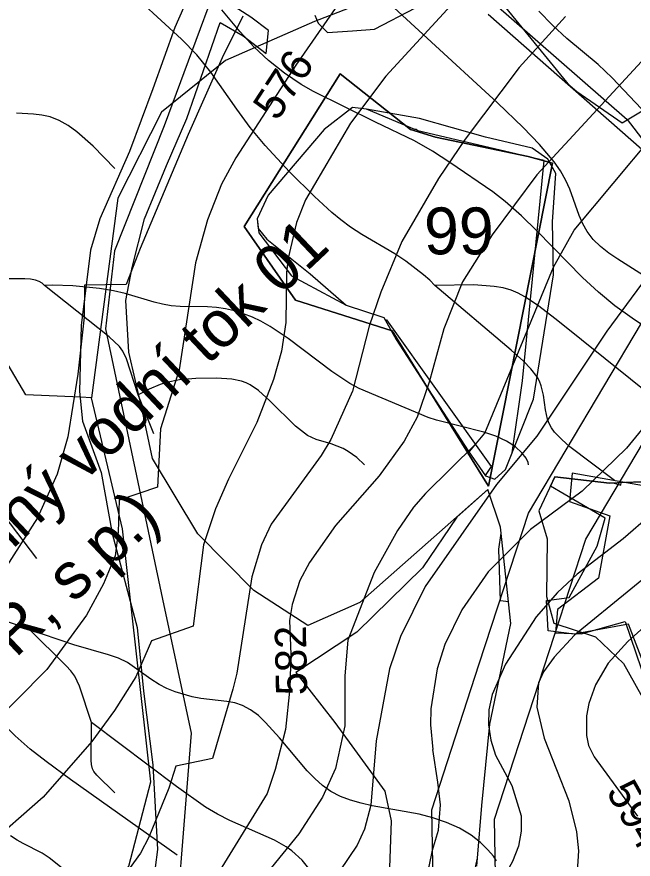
# Model space of a CAD drawing. Extents: x -709584 to -702006, y -1161789 to -1157496.
# Drawn here: x -707040.9 to -706843.5, y -1159435.8 to -1159166 of the extents above; entities that cross this region are included whole.
import ezdxf

# ---------------------------------------------------------------- set-up
doc = ezdxf.new("R2010")
doc.units = 0
for name, color, linetype in [('102_obvod PÚ', 7, 'Continuous'), ('110_silnice II. třídy a III. třídy', 7, 'Continuous'), ('120_vrstevnice hlavní', 7, 'Continuous'), ('121_vrstevnice hlavní_popis', 7, 'Continuous'), ('122_vrstevnice základní', 7, 'Continuous'), ('408_BPEJ_linie', 7, 'Continuous'), ('409_BPEJ_popis', 7, 'Continuous'), ('411_akumulovaný odtok', 7, 'Continuous'), ('419_LPIS PB', 7, 'Continuous'), ('502_vodní tok_popis', 7, 'Continuous'), ('735_OP sítí TI', 7, 'Continuous')]:
    doc.layers.add(name, color=color, linetype=linetype)

msp = doc.modelspace()

# ---------------------------------------------------------------- linework, layer by layer
at = {"layer": '102_obvod PÚ'}
for points in [[(-706903.51, -1159148.06), (-706845.45, -1159198.89), (-706839.77, -1159206.21), (-706817.64, -1159228), (-706805.21, -1159219.79), (-706731.4, -1159147.52)], [(-706968.04, -1159233.11), (-706937.28, -1159184.2), (-706914.8, -1159202.04), (-706906.78, -1159204.53), (-706877.16, -1159210.67), (-706869.31, -1159212.81), (-706889.81, -1159316.26), (-706920.66, -1159266.5), (-706951.63, -1159256.73), (-706968.04, -1159233.11)], [(-706968.04, -1159233.11), (-706951.63, -1159256.73), (-706920.66, -1159266.5), (-706889.81, -1159316.26), (-706869.31, -1159212.81), (-706877.16, -1159210.67), (-706906.78, -1159204.53), (-706914.8, -1159202.04), (-706937.28, -1159184.2), (-706968.04, -1159233.11)], [(-706837.26, -1159316.76), (-706863.04, -1159312.08), (-706863.88, -1159321.25), (-706850.99, -1159325.84), (-706854.62, -1159345.77), (-706867.73, -1159355.84), (-706868.36, -1159363.26), (-706860.13, -1159363.56), (-706846.05, -1159359.62), (-706835.89, -1159389.45)]]:
    msp.add_lwpolyline(points, dxfattribs=at)
at = {"layer": '110_silnice II. třídy a III. třídy'}
msp.add_lwpolyline([(-706735.67, -1158884.09), (-706778.1, -1158943.84), (-706798.35, -1158966.48), (-706833.54, -1158993.47), (-706866.33, -1159013.22), (-706914.06, -1159035.87), (-706932.87, -1159052.74), (-706941.55, -1159069.12), (-706968.13, -1159131.99), (-706993.68, -1159200.89), (-707009.59, -1159240.89), (-707012.49, -1159265.94), (-706994.17, -1159352.49), (-706985.01, -1159395.38), (-706991.78, -1159479.49), (-706999.01, -1159615.85)], dxfattribs=at)
at = {"layer": '120_vrstevnice hlavní'}
for points in [[(-706865.13, -1159165.88), (-706879.98, -1159182.17), (-706897.27, -1159205.17), (-706905.84, -1159217.74), (-706917.56, -1159237.88), (-706924.27, -1159254.17), (-706927.99, -1159265.03), (-706933.42, -1159285.89), (-706940.27, -1159301.31), (-706943.42, -1159306.46), (-706959.42, -1159328.46), (-706962.56, -1159335.03), (-706965.56, -1159345.32), (-706970.42, -1159376.18), (-706971.7, -1159381.32), (-706978.23, -1159403.51), (-706989.94, -1159406.02), (-706992.17, -1159413), (-706998.56, -1159428.75), (-707001.28, -1159433.89), (-707004.85, -1159438.89)], [(-706828.98, -1159317.74), (-706846.7, -1159333.17), (-706861.41, -1159344.46), (-706867.7, -1159350.32), (-706874.56, -1159358.18), (-706884.41, -1159373.32), (-706888.7, -1159383.03), (-706889.7, -1159387.89), (-706889.84, -1159392.75), (-706889.13, -1159397.61), (-706887.56, -1159402.46), (-706882.41, -1159412.18), (-706879.41, -1159421.89), (-706879.41, -1159426.75), (-706880.27, -1159431.61), (-706882.13, -1159436.46), (-706884.84, -1159441.32), (-706891.41, -1159450.89), (-706904.56, -1159460.32)]]:
    msp.add_lwpolyline(points, dxfattribs=at)
at = {"layer": '122_vrstevnice základní'}
for points in [[(-706567.77, -1159030.76), (-706609.83, -1159031.02), (-706632.12, -1159031.59), (-706638.97, -1159032.3), (-706654.4, -1159036.59), (-706672.4, -1159045.87), (-706698.83, -1159063.59), (-706717.41, -1159074.73), (-706740.12, -1159089.73), (-706770.27, -1159111.59), (-706785.41, -1159124.02), (-706808.41, -1159144.88), (-706817.27, -1159154.02), (-706820.27, -1159157.88), (-706874.33, -1159216.6)], [(-706896.34, -1159305.76), (-706891.06, -1159299.33), (-706868.97, -1159246.1), (-706862.43, -1159234.32), (-706837.41, -1159204.45), (-706811.55, -1159175.45), (-706794.98, -1159159.17), (-706778.12, -1159144.59), (-706752.98, -1159125.88), (-706702.69, -1159085.59), (-706687.55, -1159074.88), (-706663.69, -1159061.59), (-706650.83, -1159056.16), (-706631.55, -1159049.87), (-706622.97, -1159047.87), (-706605.83, -1159045.3), (-706569.16, -1159041.88)], [(-706691.92, -1159113.47), (-706717.27, -1159130.62), (-706738.69, -1159144.59), (-706771.98, -1159173.74), (-706783.41, -1159184.45), (-706792.55, -1159194.02), (-706827.55, -1159235.03), (-706840.84, -1159251.6), (-706851.98, -1159266.6), (-706874.41, -1159300.31), (-706887.27, -1159315.74)], [(-706677.1, -1159123.23), (-706695.83, -1159135.45), (-706715.69, -1159150.17), (-706735.69, -1159167.74), (-706763.69, -1159195.45), (-706783.7, -1159217.45), (-706805.84, -1159244.6), (-706817.98, -1159263.03), (-706836.98, -1159293.6), (-706845.7, -1159304.17), (-706859.84, -1159317.89), (-706876.41, -1159330.17), (-706889.99, -1159343.75), (-706898.42, -1159355.89), (-706903.84, -1159367.03), (-706906.27, -1159374.75), (-706908.27, -1159387.61), (-706908.42, -1159392.75), (-706907.7, -1159400.61)], [(-706885.84, -1159144.88), (-706922.7, -1159185.02), (-706933.99, -1159200.02), (-706948.42, -1159224.6), (-706951.27, -1159231.88), (-706953.99, -1159243.31), (-706954.56, -1159247.88), (-706954.7, -1159263.89), (-706956.13, -1159273.03), (-706958.7, -1159282.17), (-706963.99, -1159295.89), (-706973.13, -1159314.03), (-706977.28, -1159323.6), (-706981.13, -1159335.03), (-706984.36, -1159361.1), (-706997.75, -1159365.85), (-707002.71, -1159377.32), (-707009.56, -1159388.18), (-707016.85, -1159398.03), (-707032.42, -1159415.89), (-707050.99, -1159432.18)], [(-706928.99, -1159148.88), (-706951.56, -1159181.45), (-706970.7, -1159211.17), (-706975.28, -1159219.6), (-706979.85, -1159231.03), (-706983.7, -1159244.74), (-706988.85, -1159279.03), (-706994.85, -1159297.89), (-706995.8, -1159316.6), (-707008.07, -1159320.82), (-707008.42, -1159331.03), (-707009.42, -1159338.6), (-707013.13, -1159347.6), (-707018.56, -1159357.6), (-707031.28, -1159375.03), (-707050.42, -1159394.32)], [(-706968.46, -1159165.75), (-706975.16, -1159179.14), (-706986.03, -1159203.68), (-707001.37, -1159240.18), (-707005.83, -1159251.71), (-707019.22, -1159251.9), (-707019.28, -1159262.17), (-707021.28, -1159280.46), (-707024.56, -1159300.46), (-707027.99, -1159312.46), (-707034.28, -1159326.46), (-707050.28, -1159351.32)], [(-706874.33, -1159216.6), (-706888.7, -1159235.74), (-706898.13, -1159250.88), (-706904.13, -1159265.89), (-706908.84, -1159283.03), (-706912.7, -1159294.17), (-706916.84, -1159301.89), (-706924.84, -1159313.03), (-706938.84, -1159328.89), (-706947.13, -1159340.75), (-706950.27, -1159346.46), (-706952.7, -1159354.18), (-706953.56, -1159359.32), (-706953.13, -1159370.18), (-706953.42, -1159381.03), (-706954.85, -1159394.18), (-706958.13, -1159407.03), (-706960.7, -1159414.75), (-706978.67, -1159443.9)], [(-706893.89, -1159302.78), (-706909.99, -1159318.6), (-706913.84, -1159323.03), (-706918.99, -1159330.46), (-706926.42, -1159343.89), (-706934.84, -1159365.6), (-706935.84, -1159377.03), (-706935.84, -1159393.03), (-706938.84, -1159406.75), (-706942.99, -1159415.89), (-706950.56, -1159427.61), (-706973.42, -1159455.75), (-706984.06, -1159473.45), (-706988.15, -1159481.26), (-707000.79, -1159480.88), (-707010.28, -1159499.04), (-707018.97, -1159515.02), (-707035.98, -1159542.9)], [(-706887.27, -1159315.74), (-706910.13, -1159348.46), (-706917.99, -1159364.46), (-706921.56, -1159374.75), (-706925.84, -1159397.89), (-706927.56, -1159418.46), (-706929.56, -1159426.18), (-706931.84, -1159431.32), (-706937.42, -1159439.46), (-706944.84, -1159447.89), (-706969.56, -1159472.61), (-706976.7, -1159481.18), (-706982.42, -1159490.18), (-706989.99, -1159505.61), (-706993.35, -1159523.55), (-706991.59, -1159547.07), (-706991.84, -1159548.26)], [(-706826.27, -1159334.6), (-706862.27, -1159364.03), (-706868.84, -1159371.03), (-706872.27, -1159375.75), (-706873.84, -1159379.32), (-706874.41, -1159387.03), (-706871.98, -1159397.03), (-706864.13, -1159417.03), (-706861.7, -1159427.03), (-706860.98, -1159433.04), (-706861.7, -1159443.04), (-706863.84, -1159449.04), (-706867.41, -1159454.75), (-706877.41, -1159465.18), (-706913.56, -1159493.61), (-706937.13, -1159519.18), (-706948.54, -1159535.57), (-706952.12, -1159541.68), (-706957.97, -1159552.45)], [(-706833.84, -1159355.75), (-706845.27, -1159366.03), (-706851.56, -1159373.03), (-706855.56, -1159379.89), (-706857.7, -1159385.89), (-706858.41, -1159389.89), (-706858.41, -1159396.18), (-706857.84, -1159399.32), (-706855.98, -1159403.03), (-706842.13, -1159422.03)], [(-706984.69, -1159549.18), (-706984.06, -1159526.71), (-706981.46, -1159515.37), (-706978.86, -1159508.49), (-706975.42, -1159502.32), (-706960.28, -1159487.75), (-706931.99, -1159464.89), (-706920.99, -1159454.75), (-706912.84, -1159445.32), (-706908.88, -1159438.13), (-706907.76, -1159432.83), (-706905.81, -1159426.42), (-706905.25, -1159418.33), (-706906.09, -1159411.08), (-706907.7, -1159400.61)]]:
    msp.add_lwpolyline(points, dxfattribs=at)
at = {"layer": '408_BPEJ_linie'}
for points in [[(-706900.5, -1159143), (-706924, -1159159), (-706945.5, -1159167.5), (-706974, -1159180), (-706994.5, -1159196.5), (-707008.5, -1159224), (-707017, -1159288)], [(-706741, -1159148.5), (-706794.5, -1159168.5), (-706847, -1159200), (-706861.6, -1159189.96), (-706863.77, -1159188.06), (-706900.5, -1159143)], [(-706933.39, -1159195.01), (-706942.4, -1159202.04), (-706960.42, -1159223.13), (-706963.92, -1159230.66), (-706963.58, -1159233.73), (-706960.85, -1159237.21), (-706946.9, -1159248.23), (-706935.39, -1159258.27), (-706923.38, -1159262.29), (-706923.02, -1159262.92), (-706922.5, -1159263), (-706889, -1159310), (-706890.94, -1159312.86), (-706890.84, -1159313.01), (-706887.84, -1159314.01), (-706884.34, -1159311), (-706882.21, -1159305.63), (-706879, -1159282.5), (-706872, -1159212), (-706912.5, -1159202.5), (-706913.01, -1159202.08), (-706913.37, -1159202.04), (-706928.88, -1159195.51), (-706933.39, -1159195.01)], [(-707017, -1159288), (-707020.49, -1159287.83), (-707038, -1159287), (-707074, -1159226), (-707092, -1159241), (-707102.5, -1159255), (-707122.5, -1159275), (-707122.74, -1159275.38)], [(-707165, -1159843), (-707146.5, -1159824.5), (-707132.5, -1159793.5), (-707129, -1159766.5), (-707132, -1159739.5), (-707152.5, -1159667.5), (-707156.5, -1159627), (-707149, -1159586.5), (-707138.5, -1159564), (-707106.5, -1159523), (-707077.5, -1159501.5), (-707050, -1159487.5), (-707020, -1159462), (-707005, -1159438), (-706998, -1159411), (-707007, -1159330), (-707017, -1159288)], [(-706832.5, -1159393), (-706845, -1159360.5), (-706862.44, -1159363.7), (-706870.7, -1159362.6), (-706871.23, -1159352.96), (-706864, -1159352), (-706855, -1159335.5), (-706852.5, -1159326.5), (-706870.01, -1159316.32), (-706868.6, -1159313.3), (-706851.1, -1159315.3), (-706849.88, -1159315.25), (-706847.5, -1159316), (-706847.32, -1159315.15), (-706840.11, -1159314.87)], [(-706893.55, -1159438.02), (-706893.4, -1159435.4), (-706892, -1159418.6), (-706889.4, -1159392.5), (-706882.7, -1159360.3), (-706883.44, -1159353.36), (-706886, -1159353), (-706886.5, -1159336.5), (-706885.79, -1159331.38), (-706886, -1159329.4), (-706890, -1159317.4), (-706899.97, -1159326.2), (-706911, -1159342.5), (-706932, -1159363), (-706951.5, -1159376), (-706939, -1159392), (-706923, -1159414), (-706921, -1159423.5), (-706922, -1159450.5)]]:
    msp.add_lwpolyline(points, dxfattribs=at)
at = {"layer": '411_akumulovaný odtok'}
for p, q in [((-706996.99, -1159299.5), (-707001.99, -1159287)), ((-707034.49, -1159339.5), (-707066.99, -1159297))]:
    msp.add_line(p, q, dxfattribs=at)
for points in [[(-706906.99, -1159252), (-706908.64, -1159250.28), (-706910.62, -1159248.57), (-706916.31, -1159244.21), (-706919.79, -1159241.89), (-706930.4, -1159235.69), (-706934.04, -1159233.29), (-706937.16, -1159230.96), (-706939.99, -1159228.59), (-706945.52, -1159223.55), (-706953.58, -1159215.56), (-706961.34, -1159207.23), (-706966.19, -1159201.42), (-706970.46, -1159195.58), (-706978.75, -1159183.74), (-706983.24, -1159178.15), (-706988.16, -1159173.13), (-707001.17, -1159161.18), (-707003.79, -1159158.48), (-707008.82, -1159152.85), (-707019.19, -1159140.05), (-707036.99, -1159117)], [(-706799.49, -1159277), (-706800.21, -1159277.09), (-706801.92, -1159276.52), (-706804.23, -1159275.34), (-706807.05, -1159273.58), (-706813.67, -1159268.74), (-706827.43, -1159257.61), (-706833.11, -1159253.28), (-706848.41, -1159243.6), (-706851.26, -1159241.62), (-706853.92, -1159239.52), (-706856.29, -1159237.25), (-706858.28, -1159234.74), (-706859.68, -1159232.24), (-706860.81, -1159229.57), (-706863.79, -1159221.13), (-706865.02, -1159218.36), (-706866.76, -1159215.32), (-706868.8, -1159212.41), (-706873.52, -1159206.82), (-706878.72, -1159201.44), (-706886.96, -1159193.55), (-706931.99, -1159152)], [(-706838.22, -1159266.37), (-706843.88, -1159262.52), (-706849.37, -1159258.48), (-706854.63, -1159254.18), (-706859.76, -1159249.45), (-706874.37, -1159234.49), (-706879.31, -1159229.66), (-706884.46, -1159225.13), (-706888.42, -1159222.06), (-706902.19, -1159212.57), (-706907.8, -1159208.99), (-706913.54, -1159205.72), (-706926.06, -1159199.74), (-706945.87, -1159189.84), (-706949.83, -1159187.62), (-706955.18, -1159184.03), (-706960.23, -1159179.97), (-706964.97, -1159175.53), (-706969.38, -1159170.77), (-706975.22, -1159163.68)], [(-706744.49, -1159304.5), (-706765.23, -1159283.7), (-706779.53, -1159268.68), (-706786.57, -1159260.95), (-706793.06, -1159253.48), (-706798.66, -1159246.57), (-706803.21, -1159240.34), (-706811.02, -1159228.77), (-706815.34, -1159223.15), (-706819.97, -1159217.7), (-706829.71, -1159207.17), (-706850.24, -1159185.5), (-706854.72, -1159181.26), (-706864.73, -1159172.91), (-706869.32, -1159168.68), (-706873.7, -1159164.14)], [(-707009.49, -1159214.5), (-707016.37, -1159207.35), (-707021.61, -1159202.79), (-707024.46, -1159200.77), (-707027.34, -1159199.14), (-707030.21, -1159198.02), (-707032.89, -1159197.42), (-707035.53, -1159197.09), (-707040.93, -1159196.84)], [(-707031.99, -1159252), (-707032.74, -1159251.25), (-707033.67, -1159250.75), (-707034.9, -1159250.32), (-707036.48, -1159250.02), (-707038.29, -1159249.88), (-707046.23, -1159249.88), (-707052.3, -1159249.23), (-707055.48, -1159249.61), (-707062.26, -1159251.15), (-707066.27, -1159251.67), (-707072.43, -1159251.95), (-707078.57, -1159251.86), (-707084.46, -1159251.31), (-707091.98, -1159249.62), (-707097.47, -1159249.88), (-707098.99, -1159249.79), (-707107.17, -1159248.47), (-707109.38, -1159248.48), (-707114.46, -1159249.09), (-707119.65, -1159250.13), (-707126.99, -1159252)], [(-706876.99, -1159309.5), (-706877.08, -1159308.74), (-706877.8, -1159307.35), (-706879.16, -1159305.58), (-706881.17, -1159303.7), (-706884.03, -1159301.86), (-706887.49, -1159300.28), (-706891.36, -1159298.96), (-706906.45, -1159295.18), (-706909.17, -1159294.26), (-706931.23, -1159285), (-706934.21, -1159283.39), (-706939.96, -1159279.59), (-706953.95, -1159269.01), (-706959.71, -1159265.11), (-706962.69, -1159263.43), (-706965.44, -1159262.14), (-706968.25, -1159261.06), (-706971.11, -1159260.17), (-706974, -1159259.49), (-706976.92, -1159259.05), (-706979.85, -1159258.85), (-706988.6, -1159258.78), (-706991.48, -1159258.53), (-706994.17, -1159258.04), (-706996.84, -1159257.34), (-707006.19, -1159254.58), (-707009.86, -1159253.74), (-707014.36, -1159252.98), (-707022.93, -1159252.16), (-707029.41, -1159251.95), (-707031.99, -1159252)], [(-707001.99, -1159287), (-707005.76, -1159275.5), (-707006.92, -1159273.04), (-707007.96, -1159271.58), (-707011.34, -1159268.44), (-707031.99, -1159252)], [(-706799.49, -1159312), (-706799.98, -1159312.09), (-706801.22, -1159311.93), (-706803.03, -1159311.46), (-706805.29, -1159310.6), (-706807.84, -1159309.39), (-706813.32, -1159306.22), (-706818.55, -1159302.65), (-706828.7, -1159294.65), (-706868.12, -1159262.92), (-706874.11, -1159258.36), (-706878.2, -1159255.63), (-706880.32, -1159254.46), (-706882.53, -1159253.49), (-706885.11, -1159252.77), (-706888.07, -1159252.29), (-706894.53, -1159251.84), (-706906.99, -1159252)], [(-706849.49, -1159314.5), (-706863.75, -1159303.67), (-706866.36, -1159301.38), (-706868.67, -1159298.95), (-706869.63, -1159297.64), (-706870.41, -1159296.24), (-706870.94, -1159294.83), (-706871.6, -1159291.82), (-706872.26, -1159287.14), (-706872.94, -1159284.11), (-706873.47, -1159282.69), (-706874.25, -1159281.28), (-706876.27, -1159278.66), (-706878.66, -1159276.21), (-706882.58, -1159272.69), (-706906.99, -1159252)], [(-706929.49, -1159309.5), (-706932.04, -1159307.11), (-706934.8, -1159305.14), (-706936.41, -1159304.24), (-706940.17, -1159302.74), (-706945.06, -1159301.37), (-706947.84, -1159300.04), (-706951.61, -1159297.1), (-706959.89, -1159288.97), (-706963.53, -1159285.68), (-706966.1, -1159283.86), (-706967.48, -1159283.16), (-706968.94, -1159282.65), (-706972.03, -1159282.05), (-706976.9, -1159281.74), (-706983.56, -1159281.78), (-706988.82, -1159282.19), (-706992.98, -1159283.11), (-706994.95, -1159283.76), (-706998.49, -1159285.24), (-707001.99, -1159287)], [(-707036.99, -1159362), (-707057, -1159355.46), (-707064.83, -1159352.35), (-707068.57, -1159350.4), (-707072.2, -1159348.15), (-707091.57, -1159334.51), (-707095.13, -1159332.16), (-707098.76, -1159330.05), (-707102.5, -1159328.36), (-707104.42, -1159327.77), (-707111.92, -1159326.07), (-707113.53, -1159325.49), (-707114.94, -1159324.66), (-707116.14, -1159323.46), (-707119.67, -1159318.41), (-707122.32, -1159315.33), (-707124.87, -1159313.19), (-707125.89, -1159312.49), (-707126.99, -1159312)], [(-706989.49, -1159434.5), (-707023.71, -1159410.2), (-707031.49, -1159404.46), (-707036.54, -1159400.48), (-707041.36, -1159396.25), (-707043.67, -1159393.99), (-707058.82, -1159377.3), (-707063.32, -1159373.01), (-707065.69, -1159371.14), (-707068.2, -1159369.54), (-707070.65, -1159368.36), (-707078.39, -1159365.54), (-707080.93, -1159364.47), (-707083.55, -1159363.06), (-707088.54, -1159359.6), (-707096.57, -1159353.05), (-707103.04, -1159348.16), (-707106.29, -1159346), (-707109.39, -1159344.21), (-707112.19, -1159342.91), (-707114.06, -1159342.28), (-707115.55, -1159341.95), (-707116.56, -1159341.86), (-707116.99, -1159342)], [(-707016.99, -1159392), (-707020.81, -1159380.39), (-707022.26, -1159377.17), (-707023.56, -1159375.47), (-707025.05, -1159373.87), (-707036.99, -1159362)], [(-706887.25, -1159436.31), (-706888.28, -1159434.82), (-706890.02, -1159432.78), (-706892.41, -1159430.44), (-706895.41, -1159428.09), (-706899.14, -1159425.87), (-706903.31, -1159424), (-706907.68, -1159422.48), (-706912.02, -1159421.32), (-706927.03, -1159418.67), (-706930.57, -1159417.87), (-706933.99, -1159416.89), (-706937.26, -1159415.64), (-706940.32, -1159414.04), (-706943, -1159412.13), (-706945.49, -1159409.9), (-706947.85, -1159407.46), (-706956.72, -1159396.91), (-706961.19, -1159391.95), (-706963.53, -1159389.78), (-706965.99, -1159387.93), (-706968.6, -1159386.52), (-706971.07, -1159385.72), (-706973.67, -1159385.22), (-706981.89, -1159384.29), (-706984.67, -1159383.77), (-706990.15, -1159382.15), (-706992.79, -1159381.07), (-706995.31, -1159379.79), (-706998, -1159378.1), (-707005.46, -1159372.79), (-707008.26, -1159371.37), (-707011.52, -1159370.29), (-707022.64, -1159367.07), (-707032.62, -1159363.68), (-707036.99, -1159362)], [(-707009.49, -1159414.5), (-707015.26, -1159408.81), (-707016.19, -1159407.68), (-707016.64, -1159406.86), (-707016.96, -1159405.49), (-707017.04, -1159404.03), (-707016.99, -1159392)], [(-706929.49, -1159464.5), (-706941.09, -1159447.24), (-706945.22, -1159441.39), (-706949.54, -1159436.09), (-706952.8, -1159433.05), (-706954.57, -1159431.82), (-706958.37, -1159429.7), (-706972.63, -1159423.39), (-706976.61, -1159421.39), (-706980.48, -1159419.06), (-706989.75, -1159412.53), (-707016.99, -1159392)], [(-706959.49, -1159477), (-706982.99, -1159469.94), (-706991.34, -1159467.27), (-706998.98, -1159464.37), (-707003.74, -1159461.97), (-707005.95, -1159460.52), (-707008.01, -1159458.85), (-707009.95, -1159457.01), (-707013.6, -1159452.99), (-707020.65, -1159444.58), (-707024.4, -1159440.56), (-707026.38, -1159438.68), (-707030.54, -1159435.29), (-707032.74, -1159433.87), (-707038.83, -1159430.79), (-707040.8, -1159429.69), (-707042.87, -1159428.24)]]:
    msp.add_lwpolyline(points, dxfattribs=at)
at = {"layer": '419_LPIS PB'}
for points in [[(-706973.23, -1159130.56), (-706990.25, -1159169.43), (-706997.26, -1159189.01), (-707004.77, -1159209.09), (-707014.28, -1159230.68), (-707017.28, -1159240.73), (-707020.28, -1159264.83), (-707020.78, -1159285.92), (-707019.8, -1159295.5), (-707013.82, -1159311.87), (-707010.32, -1159331.46), (-707002.31, -1159361.58), (-707000.31, -1159381.92), (-706997.3, -1159405.52), (-706995.8, -1159432.63), (-706997.3, -1159444.18)], [(-706889.9, -1159165.1), (-706824.92, -1159222.18), (-706816.91, -1159228.71), (-706813.41, -1159228.71), (-706809.4, -1159226.7), (-706806.9, -1159225.19), (-706800.39, -1159216.16), (-706778.87, -1159189.54), (-706740.83, -1159156.41)], [(-706895.86, -1159446.69), (-706893.4, -1159435.4), (-706892, -1159418.6), (-706889.4, -1159392.5), (-706882.7, -1159360.3), (-706886, -1159329.4), (-706890, -1159317.4), (-706931, -1159353.6), (-706947.7, -1159360.9), (-706964.92, -1159349.66), (-706982.94, -1159331.59), (-706997.46, -1159307.48), (-707000.96, -1159290.91), (-707004.97, -1159273.34), (-707005.97, -1159256.77), (-707003.96, -1159246.22), (-706999.96, -1159230.66), (-706992.95, -1159213.59), (-706986.45, -1159198.52), (-706975.71, -1159167.75), (-706968.42, -1159172.07), (-706961.01, -1159177.71), (-706960.3, -1159170.31), (-706965.95, -1159166.07), (-706975.12, -1159160.08)], [(-706945.4, -1159165.44), (-706944.4, -1159167.95), (-706941.4, -1159170.97), (-706933.39, -1159170.46), (-706926.31, -1159169.93), (-706913.2, -1159163.1)], [(-706835.7, -1159314.7), (-706851.1, -1159315.3), (-706868.6, -1159313.3), (-706873.7, -1159324.2), (-706871, -1159333.2), (-706871.3, -1159351.6), (-706868.94, -1159360.13), (-706855.6, -1159364.6), (-706846.6, -1159373.1), (-706839, -1159386.7)]]:
    msp.add_lwpolyline(points, dxfattribs=at)
msp.add_lwpolyline([(-706963.42, -1159235.18), (-706952.9, -1159248.94), (-706935.39, -1159258.27), (-706923.38, -1159262.29), (-706919.37, -1159269.32), (-706896.35, -1159304.97), (-706890.84, -1159313.01), (-706887.84, -1159314.01), (-706884.34, -1159311), (-706875.4, -1159288.4), (-706869, -1159248.6), (-706869.32, -1159231.66), (-706868.32, -1159216.1), (-706870.82, -1159211.58), (-706875.83, -1159208.07), (-706890.84, -1159204.55), (-706911.96, -1159198.51), (-706928.88, -1159195.51), (-706933.39, -1159195.01), (-706942.4, -1159202.04), (-706960.42, -1159223.13), (-706963.92, -1159230.66)], close=True, dxfattribs=at)
at = {"layer": '735_OP sítí TI'}
for points in [[(-706890.9, -1160211.71), (-706893.24, -1160121.95), (-706895.97, -1160030.39), (-706898.81, -1159867.84), (-706900.66, -1159770.33), (-706903.19, -1159670.86), (-706905.78, -1159542.43), (-706907.99, -1159419.91), (-706892.79, -1159373.15), (-706876.98, -1159324.93), (-706804.64, -1159203.21), (-706740.99, -1159097), (-706691.31, -1159013.46)], [(-706870.8, -1160215.44), (-706873.24, -1160121.39), (-706875.97, -1160029.91), (-706878.81, -1159867.48), (-706880.66, -1159769.89), (-706883.19, -1159670.4), (-706885.78, -1159542.05), (-706887.93, -1159422.91), (-706873.77, -1159379.35), (-706858.66, -1159333.25), (-706787.46, -1159213.45), (-706723.81, -1159107.26), (-706674.12, -1159023.69)]]:
    msp.add_lwpolyline(points, dxfattribs=at)

# ---------------------------------------------------------------- texts
at = {"layer": '121_vrstevnice hlavní_popis'}
for s, rotation, p in [('576', 56.9351, (-706957.48, -1159199.67)), ('582', 91.1176, (-706947.88, -1159383.18)), ('594', 299.3806, (-706852.31, -1159414.1))]:
    msp.add_text(s, height=10, rotation=rotation, dxfattribs=at).set_placement(p)
at = {"layer": '409_BPEJ_popis'}
msp.add_text('99', height=15, dxfattribs=at).set_placement((-706910.49, -1159242.03))
at = {"layer": '502_vodní tok_popis'}
for s, p in [('Bezejmenný vodní tok 01', (-707103.84, -1159394.85)), ('(Lesy ČR, s.p.)', (-707091.54, -1159419.03))]:
    msp.add_text(s, height=15, rotation=43.364, dxfattribs=at).set_placement(p)

doc.saveas('drawing.dxf')
